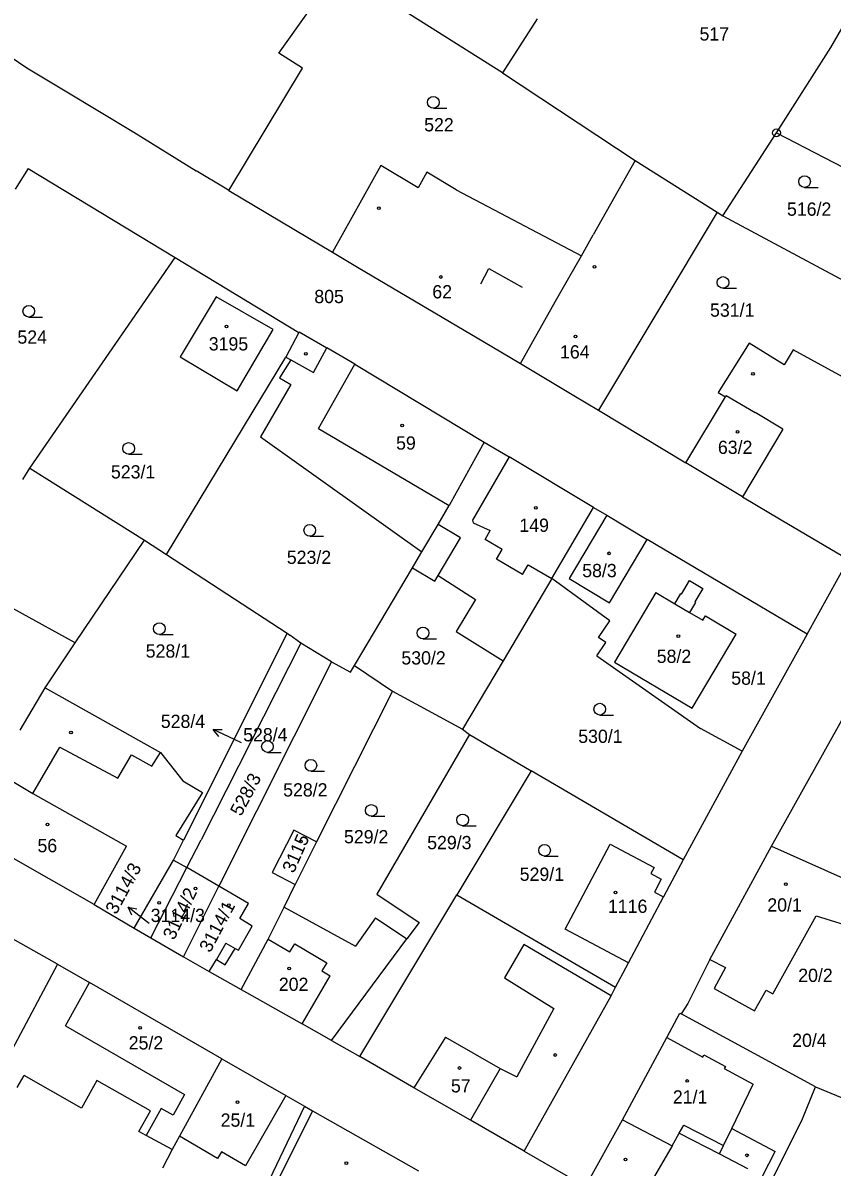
# Model space of a CAD drawing. Extents: x -735249 to -729401, y -1124843 to -1121828.
# Drawn here: x -734471.7 to -734367.9, y -1123099.8 to -1122953.1 of the extents above; entities that cross this region are included whole.
import ezdxf

# ---------------------------------------------------------------- set-up
doc = ezdxf.new("R2010")
doc.units = 0
for name, color, linetype in [('Vrstva 1', 7, 'Continuous'), ('Vrstva 16', 7, 'Continuous'), ('Vrstva 18', 7, 'Continuous'), ('Vrstva 19', 7, 'Continuous'), ('Vrstva 25', 7, 'Continuous'), ('Vrstva 4', 7, 'Continuous')]:
    doc.layers.add(name, color=color, linetype=linetype)

msp = doc.modelspace()

# ---------------------------------------------------------------- linework, layer by layer
at = {"layer": 'Vrstva 1'}
for points in [[(-734438.85, -1122956.94), (-734431.2, -1122946.16)], [(-734410.15, -1122959.44), (-734431.2, -1122946.16)], [(-734368.03, -1122956.21), (-734363.2, -1122947.81)], [(-734405.69, -1122952.52), (-734410.15, -1122959.44)], [(-734476.3, -1122955.34), (-734471.16, -1122958.83)], [(-734375, -1122967.16), (-734368.03, -1122956.21)], [(-734435.79, -1122958.88), (-734438.85, -1122956.94)], [(-734471.16, -1122958.83), (-734466.27, -1122961.76)], [(-734445.26, -1122974.54), (-734435.79, -1122958.88)], [(-734410.15, -1122959.44), (-734393.11, -1122970.72)], [(-734466.27, -1122961.76), (-734457.44, -1122967.06)], [(-734457.44, -1122967.06), (-734449.45, -1122972.02)], [(-734381.86, -1122977.79), (-734375, -1122967.16)], [(-734375, -1122967.16), (-734344.43, -1122982.98)], [(-734393.11, -1122970.72), (-734398.5, -1122980.22)], [(-734393.11, -1122970.72), (-734382.6, -1122977.31)], [(-734471, -1122971.73), (-734472.67, -1122974.4)], [(-734471, -1122971.73), (-734452.15, -1122983.13)], [(-734445.74, -1122974.25), (-734449.45, -1122972.02)], [(-734425.75, -1122971.33), (-734431.95, -1122982.47)], [(-734420.97, -1122974.23), (-734425.75, -1122971.33)], [(-734419.87, -1122972.21), (-734420.97, -1122974.23)], [(-734416.07, -1122974.45), (-734419.87, -1122972.21)], [(-734445.26, -1122974.54), (-734445.74, -1122974.25)], [(-734445.26, -1122974.54), (-734431.95, -1122982.47)], [(-734416.07, -1122974.45), (-734400.02, -1122982.92)], [(-734382.6, -1122977.31), (-734397.84, -1123002.73)], [(-734382.6, -1122977.31), (-734381.86, -1122977.79)], [(-734381.86, -1122977.79), (-734350.75, -1122994.47)], [(-734400.02, -1122982.92), (-734398.5, -1122980.22)], [(-734431.95, -1122982.47), (-734428.74, -1122984.37)], [(-734470.78, -1123010.17), (-734452.15, -1122983.13)], [(-734452.15, -1122983.13), (-734436.29, -1122992.77)], [(-734401.64, -1122985.77), (-734400.02, -1122982.92)], [(-734428.74, -1122984.37), (-734411.53, -1122994.57)], [(-734403.33, -1122988.76), (-734401.64, -1122985.77)], [(-734446.9, -1122988.18), (-734451.49, -1122995.9)], [(-734439.58, -1122992.39), (-734446.9, -1122988.18)], [(-734407.85, -1122996.75), (-734403.33, -1122988.76)], [(-734444.2, -1123000.24), (-734439.58, -1122992.39)], [(-734436.29, -1122992.77), (-734437.93, -1122995.92)], [(-734436.29, -1122992.77), (-734436.24, -1122992.68)], [(-734436.24, -1122992.68), (-734432.7, -1122994.74)], [(-734378.52, -1122994.13), (-734382.46, -1123000.48)], [(-734374.03, -1122996.92), (-734378.52, -1122994.13)], [(-734453.25, -1123021.24), (-734437.93, -1122995.92)], [(-734451.49, -1122995.9), (-734444.2, -1123000.24)], [(-734437.93, -1122995.92), (-734437.29, -1122996.28)], [(-734429.08, -1122996.84), (-734432.7, -1122994.74)], [(-734411.53, -1122994.57), (-734407.85, -1122996.75)], [(-734372.85, -1122994.98), (-734374.03, -1122996.92)], [(-734363.77, -1122999.96), (-734372.85, -1122994.98)], [(-734437.29, -1122996.28), (-734438.76, -1122998.58)], [(-734429.08, -1122996.84), (-734412.48, -1123006.82)], [(-734407.85, -1122996.75), (-734400.98, -1123000.85)], [(-734438.76, -1122998.58), (-734437.32, -1122999.42)], [(-734437.32, -1122999.42), (-734441.21, -1123006.13)], [(-734400.98, -1123000.85), (-734397.84, -1123002.73)], [(-734386.62, -1123009.47), (-734381.55, -1123001.03)], [(-734382.46, -1123000.48), (-734381.55, -1123001.03)], [(-734381.44, -1123000.84), (-734381.55, -1123001.03)], [(-734381.44, -1123000.84), (-734377.75, -1123003.04)], [(-734397.84, -1123002.73), (-734386.62, -1123009.47)], [(-734374.17, -1123005.18), (-734377.75, -1123003.04)], [(-734441.21, -1123006.13), (-734420.5, -1123020.9)], [(-734374.17, -1123005.18), (-734379.37, -1123013.83)], [(-734412.48, -1123006.82), (-734416.98, -1123014.97)], [(-734412.48, -1123006.82), (-734409.29, -1123008.73)], [(-734398.47, -1123015.2), (-734409.29, -1123008.73)], [(-734471.69, -1123011.61), (-734470.78, -1123010.17)], [(-734470.78, -1123010.17), (-734456.09, -1123019.39)], [(-734379.37, -1123013.83), (-734386.62, -1123009.47)], [(-734418.42, -1123017.39), (-734416.98, -1123014.97)], [(-734379.37, -1123013.83), (-734374.41, -1123016.81)], [(-734403.8, -1123024.34), (-734398.47, -1123015.2)], [(-734396.78, -1123016.21), (-734401.6, -1123024.33)], [(-734398.47, -1123015.2), (-734396.78, -1123016.21)], [(-734396.78, -1123016.21), (-734391.57, -1123019.3)], [(-734420.5, -1123020.9), (-734418.42, -1123017.39)], [(-734374.41, -1123016.81), (-734365.74, -1123021.88)], [(-734464.99, -1123032.57), (-734456.09, -1123019.39)], [(-734456.09, -1123019.39), (-734453.25, -1123021.24)], [(-734396.4, -1123027.42), (-734391.57, -1123019.3)], [(-734371.08, -1123031.48), (-734391.57, -1123019.3)], [(-734453.25, -1123021.24), (-734437.78, -1123031.33)], [(-734421.71, -1123022.94), (-734421.24, -1123022.14)], [(-734421.24, -1123022.14), (-734420.5, -1123020.9)], [(-734371.08, -1123031.48), (-734365.74, -1123021.88)], [(-734464.99, -1123032.57), (-734481.85, -1123023.28)], [(-734429.15, -1123035.46), (-734421.71, -1123022.94)], [(-734421.71, -1123022.94), (-734418.83, -1123024.65), (-734418.41, -1123023.95)], [(-734418.41, -1123023.95), (-734413.61, -1123027.02)], [(-734403.8, -1123024.34), (-734410.07, -1123034.9)], [(-734396.37, -1123029.77), (-734403.8, -1123024.34)], [(-734401.6, -1123024.33), (-734396.4, -1123027.42)], [(-734387.18, -1123026.31), (-734386.16, -1123024.59)], [(-734386.16, -1123024.59), (-734384.46, -1123025.59)], [(-734390.48, -1123026.11), (-734395.79, -1123035.05)], [(-734390.48, -1123026.11), (-734388.05, -1123027.55)], [(-734388.05, -1123027.55), (-734387.28, -1123026.25)], [(-734387.28, -1123026.25), (-734387.18, -1123026.31)], [(-734384.46, -1123025.59), (-734385.48, -1123027.32)], [(-734413.61, -1123027.02), (-734416.11, -1123031.1)], [(-734385.38, -1123027.38), (-734386.14, -1123028.67)], [(-734385.48, -1123027.32), (-734385.38, -1123027.38)], [(-734386.14, -1123028.67), (-734384.44, -1123029.68)], [(-734384.44, -1123029.68), (-734384.11, -1123029.11)], [(-734384.11, -1123029.11), (-734380.16, -1123031.44)], [(-734416.11, -1123031.1), (-734410.07, -1123034.9)], [(-734397.82, -1123031.87), (-734396.37, -1123029.77)], [(-734468.82, -1123038.35), (-734464.99, -1123032.57)], [(-734437.78, -1123031.33), (-734451.07, -1123057.88)], [(-734436, -1123032.6), (-734448.81, -1123057.85)], [(-734437.78, -1123031.33), (-734437.42, -1123031.57)], [(-734436, -1123032.6), (-734437.42, -1123031.57)], [(-734432.07, -1123035.01), (-734436, -1123032.6)], [(-734398.06, -1123034.25), (-734396.87, -1123032.52)], [(-734396.87, -1123032.52), (-734397.82, -1123031.87)], [(-734385.83, -1123040.97), (-734380.16, -1123031.44)], [(-734371.08, -1123031.48), (-734379.41, -1123046.46)], [(-734432.07, -1123035.01), (-734446.52, -1123063.8)], [(-734432.07, -1123035.01), (-734429.66, -1123036.32)], [(-734429.66, -1123036.32), (-734429.15, -1123035.46)], [(-734429.15, -1123035.46), (-734424.24, -1123038.78)], [(-734410.07, -1123034.9), (-734415.27, -1123043.65)], [(-734398.06, -1123034.25), (-734384.76, -1123043.58)], [(-734395.79, -1123035.05), (-734385.83, -1123040.97)], [(-734375.63, -1123058.66), (-734363.15, -1123036.31)], [(-734472.02, -1123043.76), (-734468.82, -1123038.35)], [(-734468.82, -1123038.35), (-734454.04, -1123046.65)], [(-734424.24, -1123038.78), (-734434.01, -1123058.1)], [(-734424.24, -1123038.78), (-734415.27, -1123043.65)], [(-734414.37, -1123044.33), (-734426.27, -1123064.83)], [(-734415.27, -1123043.65), (-734414.37, -1123044.33)], [(-734414.37, -1123044.33), (-734406.46, -1123048.97)], [(-734379.41, -1123046.46), (-734384.76, -1123043.58)], [(-734454.04, -1123046.65), (-734451.18, -1123050.28)], [(-734379.41, -1123046.46), (-734386.97, -1123060.39)], [(-734406.46, -1123048.97), (-734416.01, -1123064.89)], [(-734386.97, -1123060.39), (-734406.46, -1123048.97)], [(-734451.18, -1123050.28), (-734448.63, -1123051.79)], [(-734448.63, -1123051.79), (-734452.05, -1123057.28)], [(-734462.52, -1123066.15), (-734479.58, -1123056.44)], [(-734452.05, -1123057.28), (-734451.07, -1123057.88)], [(-734436.92, -1123056.62), (-734439.68, -1123062.05)], [(-734434.01, -1123058.1), (-734436.92, -1123056.62)], [(-734452.35, -1123060.43), (-734451.07, -1123057.88)], [(-734450.65, -1123061.41), (-734448.81, -1123057.85)], [(-734434.01, -1123058.1), (-734436.76, -1123063.56)], [(-734402.12, -1123069.32), (-734396.32, -1123058.39)], [(-734396.32, -1123058.39), (-734390.7, -1123061.37)], [(-734383.53, -1123073.18), (-734375.63, -1123058.66)], [(-734375.63, -1123058.66), (-734362.02, -1123064.73)], [(-734457.41, -1123069.18), (-734452.35, -1123060.43)], [(-734452.35, -1123060.43), (-734450.65, -1123061.41)], [(-734386.97, -1123060.39), (-734389.49, -1123065.16)], [(-734455.25, -1123070.43), (-734450.65, -1123061.41)], [(-734446.52, -1123063.8), (-734450.65, -1123061.41)], [(-734390.7, -1123061.37), (-734391.12, -1123062.15)], [(-734439.68, -1123062.05), (-734436.76, -1123063.56)], [(-734391.12, -1123062.15), (-734389.77, -1123062.87)], [(-734389.77, -1123062.87), (-734390.65, -1123064.54)], [(-734451.09, -1123072.83), (-734446.52, -1123063.8)], [(-734442.73, -1123065.99), (-734446.52, -1123063.8)], [(-734438.14, -1123066.46), (-734436.76, -1123063.56)], [(-734428.46, -1123085.65), (-734416.01, -1123064.89)], [(-734426.27, -1123064.83), (-734420.83, -1123068.46)], [(-734416.01, -1123064.89), (-734395.63, -1123076.74)], [(-734390.65, -1123064.54), (-734389.49, -1123065.16)], [(-734462.52, -1123066.15), (-734457.41, -1123069.18)], [(-734443.83, -1123067.94), (-734442.73, -1123065.99)], [(-734393.98, -1123073.63), (-734389.49, -1123065.16)], [(-734440.22, -1123070.6), (-734438.14, -1123066.46)], [(-734438.14, -1123066.46), (-734428.99, -1123071.47)], [(-734426.44, -1123067.83), (-734428.99, -1123071.47)], [(-734426.44, -1123067.83), (-734422.41, -1123070.53)], [(-734375.46, -1123077.59), (-734369.9, -1123067.59)], [(-734369.9, -1123067.59), (-734364.38, -1123069.3)], [(-734457.41, -1123069.18), (-734455.25, -1123070.43)], [(-734444.03, -1123071.99), (-734442.27, -1123068.91)], [(-734442.27, -1123068.91), (-734443.83, -1123067.94)], [(-734420.83, -1123068.46), (-734422.41, -1123070.53)], [(-734467.22, -1123073.8), (-734474.3, -1123069.8)], [(-734455.25, -1123070.43), (-734451.09, -1123072.83)], [(-734443.66, -1123077.02), (-734440.22, -1123070.6)], [(-734432.08, -1123083.6), (-734422.41, -1123070.53)], [(-734393.98, -1123073.63), (-734402.12, -1123069.32)], [(-734445.72, -1123073.88), (-734444.45, -1123071.8)], [(-734444.45, -1123071.8), (-734444.03, -1123071.99)], [(-734451.09, -1123072.83), (-734447.77, -1123074.75)], [(-734447.77, -1123074.75), (-734446.84, -1123073.18)], [(-734446.84, -1123073.18), (-734445.72, -1123073.88)], [(-734395.63, -1123076.74), (-734393.98, -1123073.63)], [(-734383.53, -1123073.18), (-734386.37, -1123078.82)], [(-734383.53, -1123073.18), (-734381.52, -1123074.22)], [(-734467.22, -1123073.8), (-734473.11, -1123084.82)], [(-734467.22, -1123073.8), (-734463.14, -1123076.14)], [(-734447.77, -1123074.75), (-734443.66, -1123077.02)], [(-734381.52, -1123074.22), (-734383.01, -1123076.9)], [(-734446.15, -1123085.92), (-734463.14, -1123076.14)], [(-734443.66, -1123077.02), (-734435.84, -1123081.44)], [(-734407.35, -1123097.76), (-734396.22, -1123077.85)], [(-734396.22, -1123077.85), (-734395.63, -1123076.74)], [(-734383.01, -1123076.9), (-734377.82, -1123079.78)], [(-734377.82, -1123079.78), (-734376.33, -1123077.11)], [(-734376.33, -1123077.11), (-734375.46, -1123077.59)], [(-734386.37, -1123078.82), (-734387.24, -1123080.17)], [(-734389.07, -1123083.2), (-734387.39, -1123080.09)], [(-734387.39, -1123080.09), (-734387.24, -1123080.17)], [(-734370.01, -1123089.53), (-734387.24, -1123080.17)], [(-734432.08, -1123083.6), (-734435.84, -1123081.44)], [(-734432.08, -1123083.6), (-734428.46, -1123085.65)], [(-734394.77, -1123093.76), (-734389.07, -1123083.2)], [(-734446.15, -1123085.92), (-734451.59, -1123095.86)], [(-734446.15, -1123085.92), (-734437.94, -1123090.64)], [(-734421.52, -1123089.65), (-734428.46, -1123085.65)], [(-734472.4, -1123089.61), (-734471.53, -1123088.08)], [(-734464.17, -1123092.24), (-734471.53, -1123088.08)], [(-734462.19, -1123088.73), (-734464.17, -1123092.24)], [(-734455.31, -1123092.62), (-734462.19, -1123088.73)], [(-734414.26, -1123093.81), (-734421.52, -1123089.65)], [(-734371.76, -1123093.82), (-734370.01, -1123089.53)], [(-734370.01, -1123089.53), (-734366.58, -1123090.92)], [(-734437.94, -1123090.64), (-734435.54, -1123092.02)], [(-734456.8, -1123095.25), (-734455.31, -1123092.62)], [(-734435.54, -1123092.02), (-734442.31, -1123106.14)], [(-734434.51, -1123092.58), (-734439.06, -1123101.69)], [(-734435.54, -1123092.02), (-734434.51, -1123092.58)], [(-734434.51, -1123092.58), (-734420.91, -1123100.29)], [(-734407.35, -1123097.76), (-734414.26, -1123093.81)], [(-734399.48, -1123102.3), (-734394.77, -1123093.76)], [(-734394.77, -1123093.76), (-734388.4, -1123097.07)], [(-734375.62, -1123101.58), (-734371.76, -1123093.82)], [(-734455.85, -1123095.75), (-734456.8, -1123095.25)], [(-734388.4, -1123097.07), (-734387.48, -1123095.47)], [(-734387.48, -1123095.47), (-734382.32, -1123098.13)], [(-734452.51, -1123097.58), (-734455.85, -1123095.75)], [(-734451.59, -1123095.86), (-734452.51, -1123097.58)], [(-734452.51, -1123097.58), (-734453.76, -1123099.97)], [(-734407.35, -1123097.76), (-734399.48, -1123102.3)], [(-734382.32, -1123098.13), (-734378.73, -1123099.98)]]:
    msp.add_lwpolyline(points, dxfattribs=at)
at = {"layer": 'Vrstva 16'}
for points in [[(-734443.62, -1123045.41), (-734444.54, -1123044.97)], [(-734455.48, -1123068.58), (-734455.8, -1123068.33)]]:
    msp.add_lwpolyline(points, dxfattribs=at)
at = {"layer": 'Vrstva 25'}
for points in [[(-734419.02, -1122963.99), (-734417.27, -1122963.99)], [(-734371.39, -1122974.16), (-734369.64, -1122974.16)], [(-734381.86, -1122987.1), (-734380.11, -1122987.1)], [(-734470.92, -1122990.79), (-734469.17, -1122990.79)], [(-734458.11, -1123008.39), (-734456.36, -1123008.39)], [(-734434.87, -1123018.89), (-734433.12, -1123018.89)], [(-734454.17, -1123031.5), (-734452.42, -1123031.5)], [(-734420.35, -1123032.06), (-734418.6, -1123032.06)], [(-734397.67, -1123041.83), (-734395.92, -1123041.83)], [(-734446.561, -1123044.574), (-734447.25, -1123043.694), (-734446.132, -1123043.671)], [(-734444.54, -1123044.98), (-734447.25, -1123043.694)], [(-734440.3, -1123046.62), (-734438.55, -1123046.62)], [(-734434.73, -1123049.04), (-734432.98, -1123049.04)], [(-734426.98, -1123054.82), (-734425.23, -1123054.82)], [(-734415.26, -1123056.03), (-734413.51, -1123056.03)], [(-734404.75, -1123059.93), (-734403, -1123059.93)], [(-734455.8, -1123068.33), (-734458.16, -1123066.479)], [(-734457.682, -1123067.49), (-734458.16, -1123066.479), (-734457.065, -1123066.703)]]:
    msp.add_lwpolyline(points, dxfattribs=at)
for centre, radius in [((-734419.02, -1122963.24), 0.75), ((-734375, -1122967.16), 0.5), ((-734375, -1122967.16), 0.032), ((-734371.39, -1122973.41), 0.75), ((-734426, -1122976.81), 0.175), ((-734398.36, -1122984.36), 0.175), ((-734418.07, -1122985.65), 0.175), ((-734381.86, -1122986.35), 0.75), ((-734470.92, -1122990.04), 0.75), ((-734445.56, -1122992), 0.175), ((-734400.78, -1122993.27), 0.175), ((-734435.38, -1122995.51), 0.175), ((-734378.01, -1122998.08), 0.175), ((-734423.01, -1123004.7), 0.175), ((-734379.98, -1123005.51), 0.175), ((-734458.11, -1123007.64), 0.75), ((-734405.88, -1123015.24), 0.175), ((-734434.87, -1123018.14), 0.75), ((-734396.48, -1123021.09), 0.175), ((-734454.17, -1123030.75), 0.75), ((-734420.35, -1123031.31), 0.75), ((-734387.59, -1123031.72), 0.175), ((-734397.67, -1123041.08), 0.75), ((-734465.51, -1123044.08), 0.175), ((-734440.3, -1123045.87), 0.75), ((-734434.73, -1123048.29), 0.75), ((-734426.98, -1123054.07), 0.75), ((-734415.26, -1123055.28), 0.75), ((-734468.51, -1123055.87), 0.175), ((-734436.01, -1123058.06), 0.175), ((-734404.75, -1123059.18), 0.75), ((-734373.8, -1123063.53), 0.175), ((-734449.53, -1123064.08), 0.175), ((-734395.66, -1123064.61), 0.175), ((-734454.19, -1123065.91), 0.175), ((-734445.26, -1123066.21), 0.175), ((-734437.51, -1123074.34), 0.175), ((-734456.65, -1123081.97), 0.175), ((-734403.39, -1123085.44), 0.175), ((-734415.68, -1123087.11), 0.175), ((-734386.45, -1123088.77), 0.175), ((-734444.13, -1123091.5), 0.175), ((-734378.78, -1123098.31), 0.175), ((-734430.18, -1123099.31), 0.175), ((-734394.35, -1123098.85), 0.175)]:
    msp.add_circle(centre, radius, dxfattribs=at)
at = {"layer": 'Vrstva 4'}
for points in [[(-734412.91, -1122986.53), (-734411.9, -1122984.56)], [(-734411.9, -1122984.56), (-734407.62, -1122986.96)], [(-734434.41, -1122997.91), (-734432.7, -1122994.74)], [(-734437.29, -1122996.28), (-734434.41, -1122997.91)], [(-734433.77, -1123005.06), (-734429.08, -1122996.84)], [(-734433.77, -1123005.06), (-734416.98, -1123014.97)], [(-734409.29, -1123008.73), (-734414, -1123016.82)], [(-734415.54, -1123019.1), (-734418.42, -1123017.39)], [(-734414, -1123016.82), (-734413.89, -1123017.2)], [(-734413.89, -1123017.2), (-734411.72, -1123018.18)], [(-734418.41, -1123023.95), (-734415.54, -1123019.1)], [(-734412.39, -1123019.3), (-734411.72, -1123018.18)], [(-734410.21, -1123020.61), (-734412.39, -1123019.3)], [(-734410.93, -1123021.85), (-734410.21, -1123020.61)], [(-734407.57, -1123023.8), (-734410.93, -1123021.85)], [(-734407.57, -1123023.8), (-734406.85, -1123022.56)], [(-734406.85, -1123022.56), (-734403.8, -1123024.34)], [(-734388.05, -1123027.55), (-734386.14, -1123028.67)], [(-734470.41, -1123051.9), (-734466.93, -1123045.94)], [(-734466.93, -1123045.94), (-734459.48, -1123049.92)], [(-734459.48, -1123049.92), (-734457.76, -1123046.92)], [(-734457.76, -1123046.92), (-734455.13, -1123048.4)], [(-734455.13, -1123048.4), (-734454.04, -1123046.65)], [(-734475.17, -1123049.08), (-734470.41, -1123051.9)], [(-734470.41, -1123051.9), (-734458.39, -1123058.64)], [(-734462.52, -1123066.15), (-734458.39, -1123058.64)], [(-734440.22, -1123070.6), (-734437.41, -1123072.2)], [(-734445.63, -1123071.11), (-734446.84, -1123073.18)], [(-734445.63, -1123071.11), (-734444.45, -1123071.8)], [(-734437.41, -1123072.2), (-734436.79, -1123071.16)], [(-734436.79, -1123071.16), (-734432.69, -1123073.61)], [(-734407.41, -1123071.26), (-734409.9, -1123075.52)], [(-734396.22, -1123077.85), (-734407.41, -1123071.26)], [(-734432.69, -1123073.61), (-734433.31, -1123074.65)], [(-734433.31, -1123074.65), (-734432.25, -1123075.28)], [(-734466.2, -1123081.71), (-734463.14, -1123076.14)], [(-734435.84, -1123081.44), (-734432.25, -1123075.28)], [(-734409.9, -1123075.52), (-734403.55, -1123079.46)], [(-734403.55, -1123079.46), (-734408.3, -1123088.26)], [(-734466.2, -1123081.71), (-734450.96, -1123090.51)], [(-734417.46, -1123083.14), (-734421.52, -1123089.65)], [(-734417.46, -1123083.14), (-734410.45, -1123087.16)], [(-734389.07, -1123083.2), (-734384.45, -1123085.7)], [(-734384.45, -1123085.7), (-734384.31, -1123085.43)], [(-734384.31, -1123085.43), (-734381.54, -1123086.93)], [(-734410.45, -1123087.16), (-734414.26, -1123093.81)], [(-734410.45, -1123087.16), (-734408.3, -1123088.26)], [(-734381.54, -1123086.93), (-734381.69, -1123087.19)], [(-734381.69, -1123087.19), (-734377.99, -1123089.19)], [(-734380.74, -1123094.87), (-734377.99, -1123089.19)], [(-734450.96, -1123090.51), (-734452.39, -1123093.15)], [(-734437.94, -1123090.64), (-734443.13, -1123099.67)], [(-734453.92, -1123092.29), (-734455.85, -1123095.75)], [(-734452.39, -1123093.15), (-734453.92, -1123092.29)], [(-734387.48, -1123095.47), (-734386.88, -1123094.43)], [(-734386.88, -1123094.43), (-734381.79, -1123097.04)], [(-734381.79, -1123097.04), (-734380.74, -1123094.87)], [(-734380.74, -1123094.87), (-734375.15, -1123097.8)], [(-734446.7, -1123098.71), (-734451.59, -1123095.86)], [(-734388.4, -1123097.07), (-734391.25, -1123102.01)], [(-734382.32, -1123098.13), (-734381.79, -1123097.04)], [(-734446.21, -1123097.86), (-734446.7, -1123098.71)], [(-734443.13, -1123099.67), (-734446.21, -1123097.86)], [(-734376.79, -1123100.98), (-734375.15, -1123097.8)]]:
    msp.add_lwpolyline(points, dxfattribs=at)

# ---------------------------------------------------------------- texts
at = {"layer": 'Vrstva 16'}
for s, p in [('528/4', (-734453.986, -1123043.49)), ('20/2', (-734372.206, -1123076.07))]:
    msp.add_text(s, height=1.7, dxfattribs=at).set_placement(p)
msp.add_text('3114/3', height=1.7, rotation=61.70049, dxfattribs=at).set_placement((-734459.703, -1123067.515))
at = {"layer": 'Vrstva 18'}
for s, p in [('517', (-734384.87, -1122955.32)), ('522', (-734420.2, -1122966.97)), ('516/2', (-734373.648, -1122977.79)), ('805', (-734434.29, -1122989)), ('531/1', (-734383.52, -1122990.74)), ('524', (-734472.38, -1122994.2)), ('523/1', (-734460.38, -1123011.49)), ('523/2', (-734437.82, -1123022.45)), ('528/1', (-734455.92, -1123034.47)), ('530/2', (-734423.12, -1123035.35)), ('528/4', (-734443.42, -1123045.21)), ('530/1', (-734400.43, -1123045.41)), ('528/2', (-734438.29, -1123052.28)), ('529/2', (-734430.48, -1123058.29)), ('529/3', (-734419.81, -1123059.04)), ('529/1', (-734407.94, -1123063.1))]:
    msp.add_text(s, height=1.7, dxfattribs=at).set_placement(p)
msp.add_text('528/3', height=1.7, rotation=62.30049, dxfattribs=at).set_placement((-734443.684, -1123054.91))
at = {"layer": 'Vrstva 19'}
for s, p in [('62', (-734419.15, -1122988.39)), ('3195', (-734447.83, -1122995.07)), ('164', (-734402.77, -1122996.1)), ('59', (-734423.8, -1123007.79)), ('63/2', (-734382.51, -1123008.34)), ('149', (-734407.98, -1123018.34)), ('58/3', (-734399.92, -1123024.15)), ('58/2', (-734390.36, -1123035.15)), ('58/1', (-734380.8, -1123037.95)), ('56', (-734469.81, -1123059.43)), ('1116', (-734396.62, -1123067.21)), ('20/1', (-734376.17, -1123067.04)), ('3114/3', (-734455.28, -1123068.38)), ('202', (-734438.84, -1123077.22)), ('25/2', (-734458.1, -1123084.73)), ('20/4', (-734372.98, -1123084.4)), ('57', (-734416.76, -1123090.24)), ('21/1', (-734388.29, -1123091.67)), ('25/1', (-734446.31, -1123094.64))]:
    msp.add_text(s, height=1.7, dxfattribs=at).set_placement(p)
for s, rotation, p in [('3115', 66.10053, (-734436.931, -1123062.217)), ('3114/2', 64.50051, (-734452.274, -1123070.794)), ('3114/1', 62.00049, (-734447.652, -1123072.41))]:
    msp.add_text(s, height=1.7, rotation=rotation, dxfattribs=at).set_placement(p)

doc.saveas('drawing.dxf')
